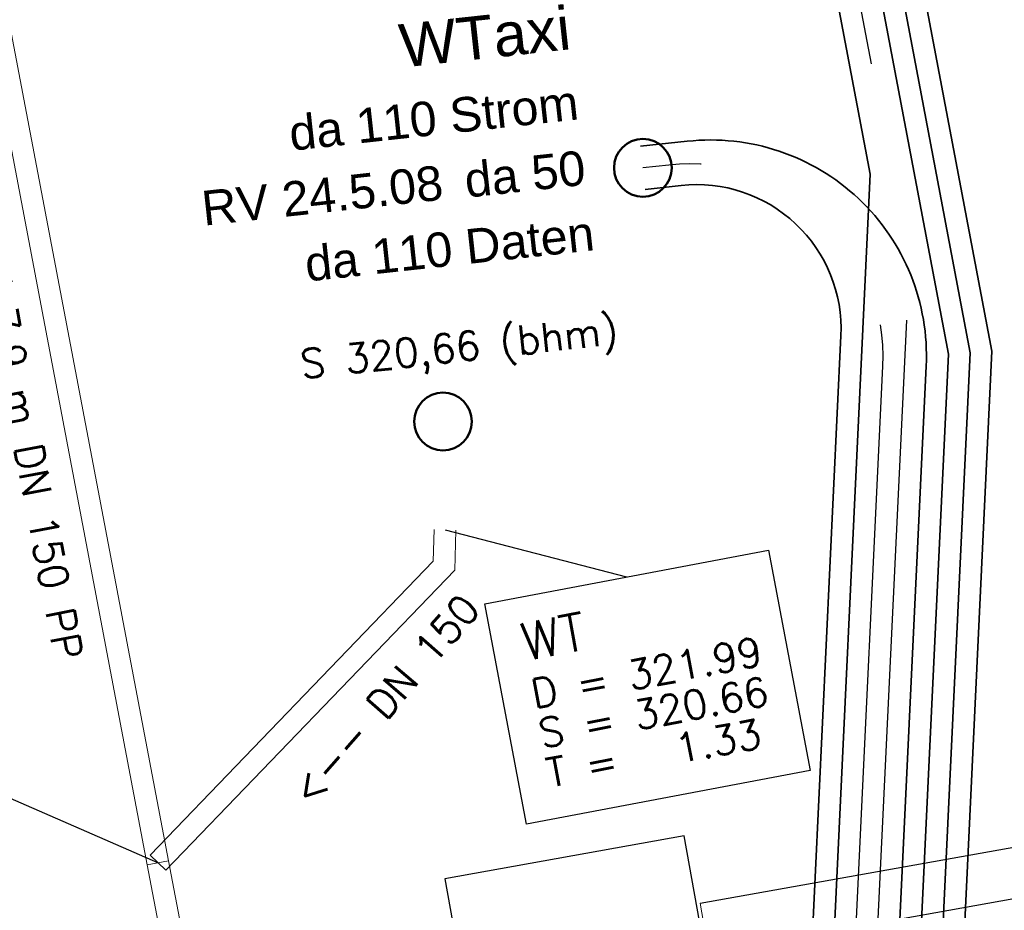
# Model space of a CAD drawing. Header units: metres. Extents: x -502 to 161, y -108 to 174.
# Tile 371 of 656: x -145 to -138, y -23 to -17. Entities that reach past the tile are written whole.
import ezdxf

# ---------------------------------------------------------------- set-up
doc = ezdxf.new("R2010")
doc.units = ezdxf.units.M
doc.header["$LTSCALE"] = 0.1
doc.linetypes.add('237', pattern=[93, 75, -18])
doc.layers.add('BRI31-005.05-5p02-Koordinierung Lageplan 4. BA ZOB West 2022-06-15', color=7, linetype='Continuous')
doc.layers.add('BRI32-005.03-5f06-Koordinierung Schemaplan 4 BA ZOB Teilbereich 2 Ost - Bahnhofsallee 2023-01-21', color=7, linetype='Continuous')
doc.styles.add('Arial', font='arial.ttf')
doc.styles.add('Txt', font='txt_____.ttf')

msp = doc.modelspace()

# ---------------------------------------------------------------- linework, layer by layer
at = {"layer": 'BRI31-005.05-5p02-Koordinierung Lageplan 4. BA ZOB West 2022-06-15', "color": 250, "linetype": 'Continuous', "lineweight": 25, "true_color": 0x333333, "transparency": 33554687}
for p, q in [((-140.1025, -23.115), (-104.8439, -16.8267)), ((-140.041, -23.4596), (-104.7824, -17.1713))]:
    msp.add_line(p, q, dxfattribs=at)
at = {"layer": 'BRI31-005.05-5p02-Koordinierung Lageplan 4. BA ZOB West 2022-06-15', "color": 1, "linetype": 'Continuous', "lineweight": 25, "true_color": 0xff0000, "transparency": 33554687}
for p, q in [((-141.8691, -20.528), (-140.6119, -20.8554)), ((-143.8581, -22.835), (-149.0954, -20.5522))]:
    msp.add_line(p, q, dxfattribs=at)
at = {"layer": 'BRI31-005.05-5p02-Koordinierung Lageplan 4. BA ZOB West 2022-06-15', "color": 7, "linetype": 'Continuous', "lineweight": 13, "transparency": 33554687}
msp.add_line((-140.1025, -23.115), (-140.041, -23.4596), dxfattribs=at)
at = {"layer": 'BRI31-005.05-5p02-Koordinierung Lageplan 4. BA ZOB West 2022-06-15', "color": 3, "linetype": 'Continuous', "lineweight": 35, "true_color": 0x00ff00, "transparency": 33554687, "flags": 128}
for points in [[(-139.0522, -26.3746), (-139.0982, -26.1255), (-139.0982, -26.1255, -0.271935), (-138.8389, -25.4115), (-138.8389, -25.4115, 0.209464), (-138.3217, -24.3689), (-138.0802, -19.2909), (-139.14, -13.6939), (-139.14, -13.6939, 0.279363), (-143.0194, -9.376), (-143.0194, -9.376, 0.069491), (-143.4567, -9.3076), (-143.7067, -9.3035)], [(-139.4944, -26.4581), (-139.5407, -26.2072, -0.270879), (-139.1295, -25.0678), (-139.1295, -25.0678, 0.209995), (-138.7712, -24.3475), (-138.7712, -24.3475), (-138.5357, -19.3946, 0.460746), (-140.192, -17.8367), (-140.5148, -17.8719)]]:
    msp.add_lwpolyline(points, format="xyb", dxfattribs=at)
at = {"layer": 'BRI31-005.05-5p02-Koordinierung Lageplan 4. BA ZOB West 2022-06-15', "color": 190, "linetype": 'Continuous', "lineweight": 35, "true_color": 0x7f00ff, "transparency": 33554687, "flags": 128}
for points in [[(-139.1994, -26.4036), (-139.2461, -26.1508, -0.27029), (-138.9373, -25.2982), (-138.9373, -25.2982, 0.209995), (-138.4716, -24.3618), (-138.4716, -24.3618), (-138.2309, -19.3015), (-139.2874, -13.7218), (-139.2874, -13.7218, 0.279363), (-143.0629, -9.5196), (-143.0629, -9.5196, 0.069491), (-143.4592, -9.4576), (-143.7091, -9.4534)], [(-139.3469, -26.4308), (-139.3932, -26.18, -0.271375), (-139.0319, -25.1818, 0.209555), (-138.6214, -24.3546), (-138.3816, -19.312), (-139.4347, -13.7497, 0.279363), (-143.1064, -9.6631, 0.069491), (-143.4617, -9.6075), (-143.7116, -9.6034)]]:
    msp.add_lwpolyline(points, format="xyb", dxfattribs=at)
at = {"layer": 'BRI31-005.05-5p02-Koordinierung Lageplan 4. BA ZOB West 2022-06-15', "color": 1, "linetype": '237', "lineweight": 25, "true_color": 0xff0000, "transparency": 33554687, "flags": 128}
for points in [[(-138.1873, -26.0835), (-138.1873, -26.0835, -0.462056), (-138.9691, -25.3513), (-138.9691, -25.3513), (-138.6523, -18.6886), (-139.5821, -13.7776), (-139.5821, -13.7776, 0.279363), (-143.1498, -9.8067), (-143.1498, -9.8067), (-143.1498, -9.8067, 0.069491), (-143.4641, -9.7575), (-143.4641, -9.7575), (-143.7141, -9.7534)], [(-138.3208, -26.0998, -0.467016), (-139.1199, -25.3635), (-138.8361, -19.3955), (-138.8361, -19.3955, 0.460746), (-140.3183, -18.0013), (-140.3183, -18.0013), (-140.4985, -18.021)]]:
    msp.add_lwpolyline(points, format="xyb", dxfattribs=at)
at = {"layer": 'BRI31-005.05-5p02-Koordinierung Lageplan 4. BA ZOB West 2022-06-15', "color": 7, "linetype": 'Continuous', "lineweight": 35, "transparency": 33554687, "flags": 128}
for points in [[(-143.7166, -9.9034), (-143.4666, -9.9075, -0.069491), (-143.1933, -9.9503, -0.279363), (-139.7295, -13.8056), (-138.923, -18.0653), (-139.2313, -24.5492), (-139.2313, -24.5492, -0.232243), (-139.7208, -25.4368), (-139.7208, -25.4368), (-139.7208, -25.4368, 0.293287), (-140.1928, -26.5859), (-140.1928, -26.5859), (-140.0825, -27.1828)], [(-140.4822, -18.1701), (-140.2337, -18.143, -0.460746), (-139.1264, -19.1846), (-139.3811, -24.542), (-139.3811, -24.542, -0.232245), (-139.8068, -25.3139), (-139.8068, -25.3139), (-139.8068, -25.3139, 0.293286), (-140.3403, -26.6129), (-140.3403, -26.6129)]]:
    msp.add_lwpolyline(points, format="xyb", dxfattribs=at)
at = {"layer": 'BRI31-005.05-5p02-Koordinierung Lageplan 4. BA ZOB West 2022-06-15', "color": 1, "linetype": 'Continuous', "lineweight": 18, "true_color": 0xff0000, "transparency": 33554687, "flags": 128}
for points in [[(-145.4138, -15.054), (-143.9318, -22.849), (-143.7844, -22.821), (-145.2664, -15.026)], [(-141.9441, -20.5259), (-141.9503, -20.7469), (-143.9121, -22.783)], [(-141.7941, -20.5301), (-141.802, -20.8091), (-141.802, -20.8091), (-143.8041, -22.887), (-143.9121, -22.783), (-141.9503, -20.7469), (-141.9503, -20.7469), (-141.9441, -20.5259)], [(-141.7941, -20.5301), (-141.802, -20.8091), (-143.8041, -22.887)], [(-143.9318, -22.849), (-143.4108, -25.587), (-143.2634, -25.559), (-143.7844, -22.821)]]:
    msp.add_lwpolyline(points, dxfattribs=at)
at = {"layer": 'BRI31-005.05-5p02-Koordinierung Lageplan 4. BA ZOB West 2022-06-15', "color": 7, "linetype": 'Continuous', "lineweight": 18, "transparency": 33554687, "flags": 128}
msp.add_lwpolyline([(-141.5944, -21.0417), (-139.6294, -20.6691), (-139.3399, -22.1959), (-141.3049, -22.5685), (-141.5944, -21.0417)], dxfattribs=at)
at = {"layer": 'BRI31-005.05-5p02-Koordinierung Lageplan 4. BA ZOB West 2022-06-15', "color": 1, "linetype": 'Continuous', "lineweight": 25, "true_color": 0xff0000, "transparency": 33554687, "flags": 128}
msp.add_lwpolyline([(-141.5944, -21.0417), (-139.6294, -20.6691), (-139.3399, -22.1959), (-141.3049, -22.5685), (-141.5944, -21.0417)], dxfattribs=at)
at = {"layer": 'BRI31-005.05-5p02-Koordinierung Lageplan 4. BA ZOB West 2022-06-15', "color": 250, "linetype": 'Continuous', "lineweight": 25, "true_color": 0x333333, "transparency": 33554687, "flags": 128}
msp.add_lwpolyline([(-141.8708, -22.9473), (-141.6221, -24.3333), (-139.9631, -24.0357), (-140.2118, -22.6496), (-141.8708, -22.9473)], dxfattribs=at)
at = {"layer": 'BRI31-005.05-5p02-Koordinierung Lageplan 4. BA ZOB West 2022-06-15', "color": 1, "linetype": 'Continuous', "lineweight": 50, "true_color": 0xff0000, "transparency": 33554687}
for centre in [(-140.4985, -18.021), (-141.8834, -19.7784)]:
    msp.add_circle(centre, 0.2, dxfattribs=at)
at = {"layer": 'BRI32-005.03-5f06-Koordinierung Schemaplan 4 BA ZOB Teilbereich 2 Ost - Bahnhofsallee 2023-01-21', "color": 250, "linetype": 'Continuous', "lineweight": 20, "true_color": 0x333333, "transparency": 33554687}
for p, q in [((-140.1025, -23.115), (-120.0274, -19.5347)), ((-140.041, -23.4596), (-119.966, -19.8792))]:
    msp.add_line(p, q, dxfattribs=at)

# ---------------------------------------------------------------- texts
at = {"layer": 'BRI31-005.05-5p02-Koordinierung Lageplan 4. BA ZOB West 2022-06-15', "color": 20, "true_color": 0xff3f00, "transparency": 33554687, "insert": (-142.1996, -17.0284), "char_height": 0.3, "attachment_point": 1, "rotation": 6.22809, "line_spacing_factor": 0.25, "style": 'Arial'}
msp.add_mtext('WTaxi', dxfattribs=at)
at = {"layer": 'BRI31-005.05-5p02-Koordinierung Lageplan 4. BA ZOB West 2022-06-15', "color": 1, "true_color": 0xff0000, "transparency": 33554687, "attachment_point": 1, "line_spacing_factor": 0.25}
for s, insert, char_height, rotation, style in [('--> 5.3 % 7.9 m DN 150 PP', (-145.1559, -17.3054), 0.2, 280.76471, 'Txt'), ('da 50', (-141.746, -17.9893), 0.24, 6.22809, 'Arial'), ('RV 24.5.08', (-143.5664, -18.1834), 0.24, 6.22809, 'Arial'), ('S 320,66 (bhm)', (-142.8812, -19.2815), 0.2, 6.22809, 'Txt'), ('WT', (-141.3607, -21.1823), 0.26, 10.737, 'Txt'), ('D = 321.99', (-141.2873, -21.5694), 0.2, 10.737, 'Txt'), ('<-- DN 150', (-142.947, -22.325), 0.2, 49.23345, 'Txt'), ('S = 320.66', (-141.2351, -21.8445), 0.2, 10.737, 'Txt'), ('T =   1.33', (-141.1829, -22.1196), 0.2, 10.737, 'Txt')]:
    msp.add_mtext(s, dxfattribs=dict(at, insert=insert, char_height=char_height, rotation=rotation, style=style))
at = {"layer": 'BRI31-005.05-5p02-Koordinierung Lageplan 4. BA ZOB West 2022-06-15', "color": 7, "transparency": 33554687, "char_height": 0.24, "attachment_point": 1, "rotation": 6.22809, "line_spacing_factor": 0.25, "style": 'Arial'}
for s, insert in [('da 110 Strom', (-142.9612, -17.6643)), ('da 110 Daten', (-142.8519, -18.5702))]:
    msp.add_mtext(s, dxfattribs=dict(at, insert=insert))

doc.saveas('drawing.dxf')
